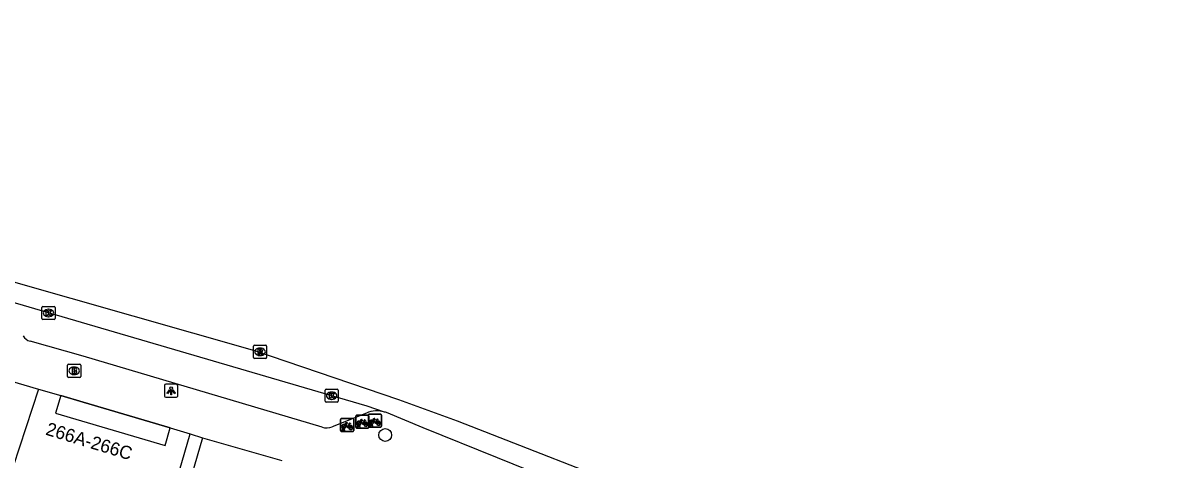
# Model space of a CAD drawing. Extents: x 162172 to 163187, y 382874 to 383684.
# Drawn here: x 162995.4 to 163083.2, y 383650.4 to 383683.6 of the extents above; entities that cross this region are included whole.
import ezdxf

# ---------------------------------------------------------------- set-up
doc = ezdxf.new("R2010")
doc.units = 0
for name, color, linetype in [('IMGEO_Boom', 7, 'Continuous'), ('IMGEO_Brandkraan', 7, 'Continuous'), ('IMGEO_Fietsenrek', 7, 'Continuous'), ('IMGEO_Kolk', 7, 'Continuous'), ('IMGEO_Lichtpunt', 7, 'Continuous'), ('IMGEO_Pand', 7, 'Continuous'), ('IMGEO_Pand_nummerreeks', 7, 'Continuous'), ('IMGEO_Pand_overbouw', 7, 'Continuous'), ('IMGEO_Rijbaan_lokaal_gesloten', 7, 'Continuous'), ('IMGEO_Rioolput', 7, 'Continuous'), ('IMGEO_Voetpad_open', 7, 'Continuous')]:
    doc.layers.add(name, color=color, linetype=linetype)

msp = doc.modelspace()

# ---------------------------------------------------------------- linework, layer by layer
at = {"layer": 'IMGEO_Boom'}
msp.add_circle((163022.994, 383652.25), 0.489, dxfattribs=at)
at = {"layer": 'IMGEO_Brandkraan'}
for p, q in [((162998.804, 383656.714), (162998.804, 383657.566)), ((162998.879, 383657.64), (162999.731, 383657.64)), ((162999.292, 383657.42), (162999.317, 383657.42)), ((162999.805, 383657.566), (162999.805, 383656.714)), ((162999.731, 383656.64), (162998.879, 383656.64)), ((162999.315, 383656.86), (162999.29, 383656.86))]:
    msp.add_line(p, q, dxfattribs=at)
for points in [[(162998.804, 383656.714), (162998.804, 383657.566)], [(162998.879, 383657.64), (162999.731, 383657.64)], [(162999.152, 383657.34), (162999.152, 383656.94), (162999.365, 383656.94)], [(162999.383, 383657.34), (162999.152, 383657.34)], [(162999.331, 383657.259), (162999.277, 383657.259), (162999.277, 383657.183)], [(162999.805, 383657.566), (162999.805, 383656.714)], [(162999.731, 383656.64), (162998.879, 383656.64)], [(162999.277, 383657.183), (162999.33, 383657.183)], [(162999.339, 383657.107), (162999.277, 383657.107), (162999.277, 383657.026)], [(162999.277, 383657.026), (162999.339, 383657.026)]]:
    msp.add_lwpolyline(points, dxfattribs=at)
for centre, radius, start, end in [((162998.881, 383657.564), 0.0765, 91.55205, 178.44795), ((162998.881, 383657.564), 0.0765, 91.55205, 178.44795), ((162999.332, 383657.221), 0.0379, 267.82845, 90.93552), ((162999.387, 383657.195), 0.145, 59.4692, 91.53667), ((162999.412, 383657.242), 0.0922, 285.51372, 58.15012), ((162999.729, 383657.564), 0.0765, 1.55205, 88.44795), ((162999.729, 383657.564), 0.0765, 1.55205, 88.44795), ((162998.881, 383656.716), 0.0765, 181.55205, 268.44795), ((162998.881, 383656.716), 0.0765, 181.55205, 268.44795), ((162999.34, 383657.066), 0.0404, 269.87594, 90.50774), ((162999.371, 383657.191), 0.251, 268.66757, 293.53466), ((162999.417, 383657.05), 0.105, 301.31148, 78.98903), ((162999.729, 383656.716), 0.0765, 271.55205, 358.44795), ((162999.729, 383656.716), 0.0765, 271.55205, 358.44795)]:
    msp.add_arc(centre, radius, start, end, dxfattribs=at)
for centre, major_axis, ratio, start_param, end_param in [((162999.291, 383657.14), (-0.387, 0.002), 0.722429, 4.712389, 7.853982), ((162999.316, 383657.14), (-0.39, 0.002), 0.717154, 1.570796, 4.712389)]:
    msp.add_ellipse(centre, major_axis=major_axis, ratio=ratio, start_param=start_param, end_param=end_param, dxfattribs=at)
at = {"layer": 'IMGEO_Fietsenrek'}
for p, q in [((163020.826, 383653.767), (163021.667, 383653.767)), ((163021.667, 383653.767), (163020.826, 383653.767)), ((163021.71, 383652.918), (163021.71, 383653.759)), ((163021.71, 383653.759), (163021.71, 383652.918)), ((163021.785, 383653.843), (163022.626, 383653.843)), ((163022.626, 383653.843), (163021.785, 383653.843)), ((163022.71, 383653.768), (163022.71, 383652.927)), ((163022.71, 383652.927), (163022.71, 383653.768)), ((163019.593, 383652.596), (163019.593, 383653.437)), ((163019.593, 383653.437), (163019.593, 383652.596)), ((163019.668, 383653.521), (163020.509, 383653.521)), ((163020.509, 383653.521), (163019.668, 383653.521)), ((163020.28, 383653.07), (163020.316, 383652.975)), ((163020.593, 383653.446), (163020.593, 383652.605)), ((163020.593, 383652.605), (163020.593, 383653.446)), ((163020.751, 383652.842), (163020.751, 383653.683)), ((163020.751, 383653.683), (163020.751, 383652.842)), ((163020.878, 383652.851), (163020.917, 383653.011)), ((163020.947, 383652.999), (163020.912, 383652.851)), ((163020.989, 383653.023), (163020.988, 383653.027)), ((163021.03, 383652.851), (163020.996, 383652.993)), ((163021.02, 383653.034), (163021.021, 383653.027)), ((163021.028, 383652.997), (163021.063, 383652.851)), ((163021.438, 383653.316), (163021.474, 383653.221)), ((163021.751, 383653.692), (163021.751, 383652.851)), ((163021.751, 383652.851), (163021.751, 383653.692)), ((163021.837, 383652.927), (163021.876, 383653.087)), ((163021.871, 383652.927), (163021.837, 383652.927)), ((163021.906, 383653.075), (163021.871, 383652.927)), ((163021.948, 383653.099), (163021.947, 383653.103)), ((163021.989, 383652.927), (163021.955, 383653.069)), ((163021.979, 383653.11), (163021.98, 383653.103)), ((163021.987, 383653.073), (163022.022, 383652.927)), ((163022.022, 383652.927), (163021.989, 383652.927)), ((163022.397, 383653.392), (163022.433, 383653.297)), ((163020.518, 383652.521), (163019.677, 383652.521)), ((163019.677, 383652.521), (163020.518, 383652.521)), ((163019.72, 383652.605), (163019.759, 383652.765)), ((163019.754, 383652.605), (163019.72, 383652.605)), ((163019.789, 383652.753), (163019.754, 383652.605)), ((163019.831, 383652.777), (163019.83, 383652.781)), ((163019.872, 383652.605), (163019.838, 383652.747)), ((163019.862, 383652.788), (163019.863, 383652.781)), ((163019.87, 383652.751), (163019.905, 383652.605)), ((163019.905, 383652.605), (163019.872, 383652.605)), ((163021.676, 383652.767), (163020.835, 383652.767)), ((163020.835, 383652.767), (163021.676, 383652.767)), ((163020.912, 383652.851), (163020.878, 383652.851)), ((163021.063, 383652.851), (163021.03, 383652.851)), ((163022.635, 383652.843), (163021.794, 383652.843)), ((163021.794, 383652.843), (163022.635, 383652.843))]:
    msp.add_line(p, q, dxfattribs=at)
for points in [[(163019.927, 383652.995), (163019.875, 383652.905), (163019.835, 383652.88), (163019.836, 383652.927), (163019.891, 383653.021)], [(163019.906, 383653.047), (163020.001, 383653.211), (163020.087, 383653.197), (163020.089, 383653.188), (163020.033, 383653.177), (163020.006, 383653.132), (163020.262, 383653.091)], [(163020.202, 383652.803), (163020.152, 383652.803), (163019.961, 383653.054), (163019.942, 383653.022)], [(163020.249, 383653.066), (163019.992, 383653.107), (163019.975, 383653.078), (163020.142, 383652.858), (163020.249, 383653.066)], [(163020.297, 383652.968), (163020.267, 383653.045), (163020.158, 383652.827), (163020.201, 383652.827)], [(163020.231, 383652.827), (163020.351, 383652.826), (163020.307, 383652.94)], [(163020.327, 383652.947), (163020.382, 383652.802), (163020.232, 383652.802)], [(163020.262, 383653.091), (163020.287, 383653.14), (163020.281, 383653.144), (163020.258, 383653.148), (163020.246, 383653.155), (163020.245, 383653.158), (163020.247, 383653.163), (163020.342, 383653.148), (163020.344, 383653.138), (163020.334, 383653.125), (163020.322, 383653.119), (163020.308, 383653.125), (163020.28, 383653.07)], [(163021.085, 383653.241), (163021.033, 383653.151), (163020.993, 383653.126), (163020.994, 383653.173), (163021.049, 383653.267)], [(163021.064, 383653.293), (163021.159, 383653.457), (163021.245, 383653.443), (163021.247, 383653.434), (163021.191, 383653.423), (163021.164, 383653.378), (163021.42, 383653.337)], [(163021.36, 383653.049), (163021.31, 383653.049), (163021.119, 383653.3), (163021.1, 383653.268)], [(163021.407, 383653.312), (163021.15, 383653.353), (163021.133, 383653.324), (163021.3, 383653.104), (163021.407, 383653.312)], [(163021.455, 383653.214), (163021.425, 383653.291), (163021.316, 383653.073), (163021.359, 383653.073)], [(163021.389, 383653.073), (163021.509, 383653.072), (163021.465, 383653.186)], [(163021.485, 383653.193), (163021.54, 383653.048), (163021.39, 383653.048)], [(163021.42, 383653.337), (163021.445, 383653.386), (163021.439, 383653.39), (163021.416, 383653.394), (163021.404, 383653.401), (163021.403, 383653.404), (163021.405, 383653.409), (163021.5, 383653.394), (163021.502, 383653.384), (163021.492, 383653.371), (163021.48, 383653.365), (163021.466, 383653.371), (163021.438, 383653.316)], [(163022.044, 383653.317), (163021.992, 383653.227), (163021.952, 383653.202), (163021.953, 383653.249), (163022.008, 383653.343)], [(163022.023, 383653.369), (163022.118, 383653.533), (163022.204, 383653.519), (163022.206, 383653.51), (163022.15, 383653.499), (163022.123, 383653.454), (163022.379, 383653.413)], [(163022.319, 383653.125), (163022.269, 383653.125), (163022.078, 383653.376), (163022.059, 383653.344)], [(163022.366, 383653.388), (163022.109, 383653.429), (163022.092, 383653.4), (163022.259, 383653.18), (163022.366, 383653.388)], [(163022.414, 383653.29), (163022.384, 383653.367), (163022.275, 383653.149), (163022.318, 383653.149)], [(163022.348, 383653.149), (163022.468, 383653.148), (163022.424, 383653.262)], [(163022.444, 383653.269), (163022.499, 383653.124), (163022.349, 383653.124)], [(163022.379, 383653.413), (163022.404, 383653.462), (163022.398, 383653.466), (163022.375, 383653.47), (163022.363, 383653.477), (163022.362, 383653.48), (163022.364, 383653.485), (163022.459, 383653.47), (163022.461, 383653.46), (163022.451, 383653.447), (163022.439, 383653.441), (163022.425, 383653.447), (163022.397, 383653.392)]]:
    msp.add_lwpolyline(points, dxfattribs=at)
for centre, radius, start, end in [((163020.829, 383653.689), 0.0779, 92.4484, 184.28452), ((163020.829, 383653.689), 0.0779, 92.4484, 184.28452), ((163021.673, 383653.689), 0.0779, 2.4484, 94.28452), ((163021.673, 383653.689), 0.0779, 2.4484, 94.28452), ((163021.788, 383653.765), 0.0779, 92.4484, 184.28452), ((163021.788, 383653.765), 0.0779, 92.4484, 184.28452), ((163022.632, 383653.765), 0.0779, 2.4484, 94.28452), ((163022.632, 383653.765), 0.0779, 2.4484, 94.28452), ((163019.671, 383653.443), 0.0779, 92.4484, 184.28452), ((163019.671, 383653.443), 0.0779, 92.4484, 184.28452), ((163019.833, 383652.906), 0.159, 62.67661, 242.13685), ((163019.833, 383652.906), 0.129, 63.31916, 238.90302), ((163019.833, 383652.906), 0.129, 283.60429, 43.43025), ((163019.833, 383652.906), 0.159, 283.5766, 46.60424), ((163020.36, 383652.822), 0.159, 113.3408, 178.32165), ((163020.36, 383652.822), 0.159, 187.0065, 105.77075), ((163020.36, 383652.822), 0.129, 113.92302, 177.95563), ((163020.36, 383652.822), 0.129, 188.67146, 104.58832), ((163020.515, 383653.443), 0.0779, 2.4484, 94.28452), ((163020.515, 383653.443), 0.0779, 2.4484, 94.28452), ((163020.991, 383653.152), 0.159, 62.67661, 242.13685), ((163020.991, 383653.152), 0.129, 63.31916, 238.90302), ((163020.971, 383653.023), 0.0499, 12.8025, 158.69338), ((163020.991, 383653.152), 0.159, 253.99666, 271.78671), ((163020.971, 383653.023), 0.0174, 12.8025, 163.45023), ((163020.991, 383653.152), 0.129, 253.41502, 269.02044), ((163020.991, 383653.152), 0.129, 283.60429, 43.43025), ((163020.991, 383653.152), 0.159, 283.5766, 46.60424), ((163021.518, 383653.068), 0.159, 113.3408, 178.32165), ((163021.518, 383653.068), 0.159, 187.0065, 105.77075), ((163021.518, 383653.068), 0.129, 113.92302, 177.95563), ((163021.518, 383653.068), 0.129, 188.67146, 104.58832), ((163021.788, 383652.921), 0.0779, 182.4484, 274.28452), ((163021.788, 383652.921), 0.0779, 182.4484, 274.28452), ((163021.95, 383653.228), 0.159, 62.67661, 242.13685), ((163021.95, 383653.228), 0.129, 63.31916, 238.90302), ((163021.93, 383653.099), 0.0499, 12.8025, 158.69338), ((163021.95, 383653.228), 0.159, 253.99666, 271.78671), ((163021.93, 383653.099), 0.0174, 12.8025, 163.45023), ((163021.95, 383653.228), 0.129, 253.41502, 269.02044), ((163021.95, 383653.228), 0.129, 283.60429, 43.43025), ((163021.95, 383653.228), 0.159, 283.5766, 46.60424), ((163022.477, 383653.144), 0.159, 113.3408, 178.32165), ((163022.477, 383653.144), 0.159, 187.0065, 105.77075), ((163022.477, 383653.144), 0.129, 113.92302, 177.95563), ((163022.477, 383653.144), 0.129, 188.67146, 104.58832), ((163022.632, 383652.921), 0.0779, 272.4484, 4.28452), ((163022.632, 383652.921), 0.0779, 272.4484, 4.28452), ((163019.671, 383652.599), 0.0779, 182.4484, 274.28452), ((163019.671, 383652.599), 0.0779, 182.4484, 274.28452), ((163019.813, 383652.777), 0.0499, 12.8025, 158.69338), ((163019.833, 383652.906), 0.159, 253.99666, 271.78671), ((163019.813, 383652.777), 0.0174, 12.8025, 163.45023), ((163019.833, 383652.906), 0.129, 253.41502, 269.02044), ((163020.515, 383652.599), 0.0779, 272.4484, 4.28452), ((163020.515, 383652.599), 0.0779, 272.4484, 4.28452), ((163020.829, 383652.845), 0.0779, 182.4484, 274.28452), ((163020.829, 383652.845), 0.0779, 182.4484, 274.28452), ((163021.673, 383652.845), 0.0779, 272.4484, 4.28452), ((163021.673, 383652.845), 0.0779, 272.4484, 4.28452)]:
    msp.add_arc(centre, radius, start, end, dxfattribs=at)
at = {"layer": 'IMGEO_Kolk'}
for p, q in [((162996.853, 383661.115), (162996.853, 383661.967)), ((162996.928, 383662.041), (162997.78, 383662.041)), ((162997.341, 383661.821), (162997.366, 383661.821)), ((162997.854, 383661.967), (162997.854, 383661.115)), ((162997.78, 383661.041), (162996.928, 383661.041)), ((162997.364, 383661.261), (162997.339, 383661.261)), ((163018.417, 383654.82), (163018.417, 383655.672)), ((163018.492, 383655.746), (163019.344, 383655.746)), ((163018.905, 383655.526), (163018.93, 383655.526)), ((163019.418, 383655.672), (163019.418, 383654.82)), ((163019.344, 383654.746), (163018.492, 383654.746)), ((163018.928, 383654.966), (163018.903, 383654.966))]:
    msp.add_line(p, q, dxfattribs=at)
for points in [[(162996.853, 383661.115), (162996.853, 383661.967)], [(162996.928, 383662.041), (162997.78, 383662.041)], [(162997.174, 383661.741), (162997.297, 383661.741), (162997.297, 383661.59), (162997.427, 383661.741), (162997.591, 383661.741), (162997.445, 383661.59), (162997.598, 383661.341), (162997.446, 383661.341), (162997.361, 383661.505), (162997.297, 383661.438), (162997.297, 383661.341), (162997.174, 383661.341), (162997.174, 383661.741)], [(162997.854, 383661.967), (162997.854, 383661.115)], [(162997.78, 383661.041), (162996.928, 383661.041)], [(163018.417, 383654.82), (163018.417, 383655.672)], [(163018.492, 383655.746), (163019.344, 383655.746)], [(163019.418, 383655.672), (163019.418, 383654.82)], [(163019.344, 383654.746), (163018.492, 383654.746)], [(163018.738, 383655.446), (163018.861, 383655.446), (163018.861, 383655.295), (163018.991, 383655.446), (163019.155, 383655.446), (163019.009, 383655.295), (163019.162, 383655.046), (163019.01, 383655.046), (163018.925, 383655.21), (163018.861, 383655.143), (163018.861, 383655.046), (163018.738, 383655.046), (163018.738, 383655.446)]]:
    msp.add_lwpolyline(points, dxfattribs=at)
for centre, start, end in [((162996.93, 383661.965), 91.55205, 178.44795), ((162996.93, 383661.965), 91.55205, 178.44795), ((162997.778, 383661.965), 1.55205, 88.44795), ((162997.778, 383661.965), 1.55205, 88.44795), ((162996.93, 383661.117), 181.55205, 268.44795), ((162996.93, 383661.117), 181.55205, 268.44795), ((162997.778, 383661.117), 271.55205, 358.44795), ((162997.778, 383661.117), 271.55205, 358.44795), ((163018.494, 383655.67), 91.55205, 178.44795), ((163018.494, 383655.67), 91.55205, 178.44795), ((163019.342, 383655.67), 1.55205, 88.44795), ((163019.342, 383655.67), 1.55205, 88.44795), ((163018.494, 383654.822), 181.55205, 268.44795), ((163018.494, 383654.822), 181.55205, 268.44795), ((163019.342, 383654.822), 271.55205, 358.44795), ((163019.342, 383654.822), 271.55205, 358.44795)]:
    msp.add_arc(centre, 0.0765, start, end, dxfattribs=at)
for centre, major_axis, ratio, start_param, end_param in [((162997.34, 383661.541), (-0.387, 0.002), 0.722429, 4.712389, 7.853982), ((162997.365, 383661.541), (-0.39, 0.002), 0.717154, 1.570796, 4.712389), ((163018.904, 383655.246), (-0.387, 0.002), 0.722429, 4.712389, 7.853982), ((163018.929, 383655.246), (-0.39, 0.002), 0.717154, 1.570796, 4.712389)]:
    msp.add_ellipse(centre, major_axis=major_axis, ratio=ratio, start_param=start_param, end_param=end_param, dxfattribs=at)
at = {"layer": 'IMGEO_Lichtpunt'}
for p, q in [((163006.193, 383656.025), (163006.193, 383655.218)), ((163006.193, 383656.025), (163006.193, 383655.218)), ((163007.095, 383656.12), (163006.287, 383656.12)), ((163007.095, 383656.12), (163006.287, 383656.12)), ((163007.189, 383655.218), (163007.189, 383656.025)), ((163007.189, 383655.218), (163007.189, 383656.025)), ((163006.287, 383655.124), (163007.095, 383655.124)), ((163006.287, 383655.124), (163007.095, 383655.124))]:
    msp.add_line(p, q, dxfattribs=at)
for points in [[(163006.567, 383655.689), (163006.606, 383655.661), (163006.418, 383655.399), (163006.38, 383655.426), (163006.567, 383655.689)], [(163006.669, 383655.641), (163006.716, 383655.641), (163006.716, 383655.319), (163006.669, 383655.319), (163006.669, 383655.641)], [(163006.779, 383655.661), (163006.817, 383655.688), (163007.004, 383655.426), (163006.965, 383655.398), (163006.779, 383655.661)]]:
    msp.add_lwpolyline(points, dxfattribs=at)
msp.add_circle((163006.692, 383655.823), 0.0994, dxfattribs=at)
for centre, start, end in [((163006.287, 383656.025), 90, 180), ((163006.287, 383656.025), 90, 180), ((163007.095, 383656.025), 0, 90), ((163007.095, 383656.025), 0, 90), ((163006.287, 383655.218), 180, 270), ((163006.287, 383655.218), 180, 270), ((163007.095, 383655.218), 270, 0), ((163007.095, 383655.218), 270, 360)]:
    msp.add_arc(centre, 0.0946, start, end, dxfattribs=at)
at = {"layer": 'IMGEO_Pand'}
for points in [[(162982.489, 383659.91), (162996.597, 383655.745)], [(162996.597, 383655.745), (162993.706, 383646.905), (162989.875, 383634.515), (162985.77, 383622.145)], [(162996.597, 383655.745), (162998.281, 383655.248)], [(162998.281, 383655.248), (162997.884, 383653.927), (163006.228, 383651.463), (163006.615, 383652.788)], [(163005.698, 383640.303), (163004.694, 383640.597), (163006.733, 383647.54), (163008.142, 383652.337)], [(163009.087, 383652.035), (163007.678, 383647.238), (163006.636, 383643.69), (163005.698, 383640.303)], [(163006.615, 383652.788), (163008.142, 383652.337)], [(163009.087, 383652.035), (163015.115, 383650.304)]]:
    msp.add_lwpolyline(points, dxfattribs=at)
at = {"layer": 'IMGEO_Pand_overbouw'}
msp.add_lwpolyline([(163000, 383654.741), (162998.281, 383655.248), (162997.884, 383653.927), (163006.228, 383651.463), (163006.615, 383652.788)], close=True, dxfattribs=at)
at = {"layer": 'IMGEO_Rijbaan_lokaal_gesloten'}
for points in [[(162873.508, 383679.63), (162885.463, 383682.743), (162894.18, 383683.491), (162901.777, 383683.615), (162914.105, 383683.366), (162924.192, 383682.619), (162934.684, 383681.123), (162939.851, 383679.939), (162950.499, 383677.261), (162960.99, 383674.022), (162983.032, 383667.294), (162989.757, 383665.301), (163013.044, 383658.698), (163024.002, 383654.96), (163028.485, 383653.341), (163043.429, 383647.484), (163052.022, 383644.369), (163086.034, 383633.689), (163088.633, 383632.908), (163092.051, 383630.905)], [(163022.946, 383654.004), (163021.628, 383654.445), (163018.919, 383655.247), (162993.334, 383662.72)], [(163043.974, 383645.475), (163041.909, 383646.326), (163031.536, 383650.512), (163025.884, 383652.804), (163023.094, 383653.954), (163023.02, 383653.98), (163022.946, 383654.004)]]:
    msp.add_lwpolyline(points, dxfattribs=at)
at = {"layer": 'IMGEO_Rioolput'}
for p, q in [((163012.963, 383658.159), (163012.963, 383659.011)), ((163013.038, 383659.085), (163013.89, 383659.085)), ((163013.964, 383659.011), (163013.964, 383658.159)), ((163013.474, 383658.305), (163013.449, 383658.305)), ((163013.451, 383658.865), (163013.476, 383658.865)), ((163013.89, 383658.085), (163013.038, 383658.085))]:
    msp.add_line(p, q, dxfattribs=at)
for points in [[(163012.963, 383658.159), (163012.963, 383659.011)], [(163013.038, 383659.085), (163013.89, 383659.085)], [(163013.964, 383659.011), (163013.964, 383658.159)], [(163013.552, 383658.783), (163013.3, 383658.785), (163013.3, 383658.385)], [(163013.3, 383658.385), (163013.424, 383658.385), (163013.424, 383658.547), (163013.435, 383658.547)], [(163013.478, 383658.704), (163013.424, 383658.704), (163013.424, 383658.623)], [(163013.424, 383658.623), (163013.476, 383658.623)], [(163013.482, 383658.518), (163013.553, 383658.385), (163013.693, 383658.385), (163013.628, 383658.511)], [(163013.89, 383658.085), (163013.038, 383658.085)]]:
    msp.add_lwpolyline(points, dxfattribs=at)
for centre, radius, start, end in [((163013.04, 383659.009), 0.0765, 91.55205, 178.44795), ((163013.04, 383659.009), 0.0765, 91.55205, 178.44795), ((163013.888, 383659.009), 0.0765, 1.55205, 88.44795), ((163013.888, 383659.009), 0.0765, 1.55205, 88.44795), ((163013.04, 383658.161), 0.0765, 181.55205, 268.44795), ((163013.04, 383658.161), 0.0765, 181.55205, 268.44795), ((163013.434, 383658.494), 0.0533, 26.02933, 88.69889), ((163013.46, 383658.812), 0.19, 274.7715, 282.96867), ((163013.484, 383658.608), 0.0964, 77.00612, 93.18647), ((163013.498, 383658.665), 0.0378, 276.66336, 79.67722), ((163013.551, 383658.673), 0.109, 350.36119, 89.41601), ((163013.549, 383658.673), 0.112, 277.58423, 350.98172), ((163013.533, 383658.458), 0.108, 29.51342, 73.79051), ((163013.888, 383658.161), 0.0765, 271.55205, 358.44795), ((163013.888, 383658.161), 0.0765, 271.55205, 358.44795)]:
    msp.add_arc(centre, radius, start, end, dxfattribs=at)
for centre, major_axis, ratio, start_param, end_param in [((163013.45, 383658.585), (-0.387, 0.002), 0.722429, 4.712389, 7.853982), ((163013.475, 383658.585), (-0.39, 0.002), 0.717154, 1.570796, 4.712389)]:
    msp.add_ellipse(centre, major_axis=major_axis, ratio=ratio, start_param=start_param, end_param=end_param, dxfattribs=at)
at = {"layer": 'IMGEO_Voetpad_open'}
for points in [[(163018.191, 383652.849), (163000, 383658.247), (162995.947, 383659.399)], [(162998.281, 383655.248), (163000, 383654.741), (163006.615, 383652.788)], [(163021.558, 383653.924), (163018.956, 383652.88)], [(163008.142, 383652.337), (163009.087, 383652.035)]]:
    msp.add_lwpolyline(points, dxfattribs=at)
for centre, radius, start, end in [((162996.147, 383660.22), 0.845, 209.94745, 256.31276), ((163022.363, 383652.034), 2.054, 73.51807, 113.07933), ((163018.537, 383653.769), 0.983, 249.40853, 295.23251)]:
    msp.add_arc(centre, radius, start, end, dxfattribs=at)

# ---------------------------------------------------------------- texts
at = {"layer": 'IMGEO_Pand_nummerreeks'}
msp.add_text('266A-266C', height=1, rotation=343.13785, dxfattribs=at).set_placement((162997.072, 383652.29))

doc.saveas('drawing.dxf')
